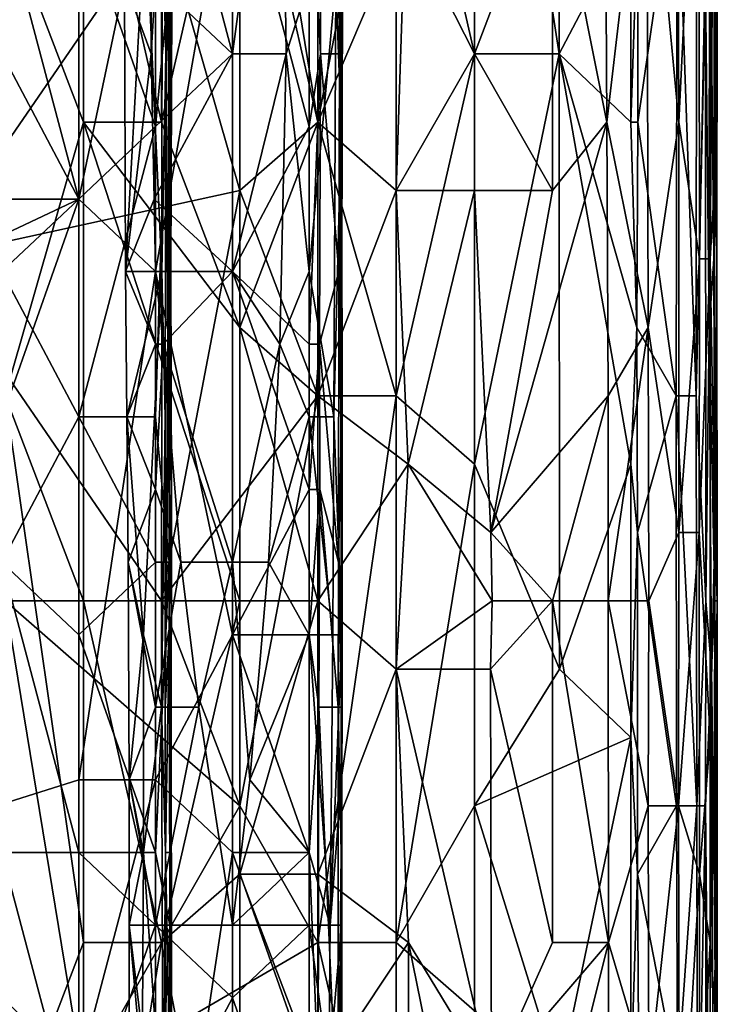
# Model space of a CAD drawing. Extents: x -1.1 to 1.1, y -0.36 to 0.36.
# Tile 387 of 482: x 0.9761 to 1.016, y -0.1826 to -0.1263. Entities that reach past the tile are written whole.
import ezdxf

# ---------------------------------------------------------------- set-up
doc = ezdxf.new("R2010")
doc.units = 0

msp = doc.modelspace()

# ---------------------------------------------------------------- linework, layer by layer
for points in [[(1.011929, -0.112682, 0.358206), (1.013767, -0.132213, 0.3543), (1.013604, -0.093151, 0.3543)], [(1.01491, -0.108776, 0.350394), (1.013604, -0.093151, 0.3543), (1.013767, -0.132213, 0.3543)], [(1.002078, -0.097057, 0.266148), (1.002078, -0.128307, 0.266204), (0.997607, -0.108776, 0.265253)], [(1.006925, -0.128307, 0.268362), (1.002078, -0.097057, 0.266148), (1.006972, -0.100963, 0.268362)], [(1.006925, -0.128307, 0.268362), (1.002078, -0.128307, 0.266204), (1.002078, -0.097057, 0.266148)], [(1.006972, -0.100963, 0.268362), (1.01102, -0.120495, 0.271816), (1.006925, -0.128307, 0.268362)], [(0.988665, -0.10487, 0.264845), (0.988665, -0.13612, 0.264873), (0.984194, -0.120495, 0.264814)], [(0.993136, -0.132213, 0.264956), (0.988665, -0.10487, 0.264845), (0.993136, -0.10487, 0.26491)], [(0.993136, -0.132213, 0.264956), (0.988665, -0.13612, 0.264873), (0.988665, -0.10487, 0.264845)], [(0.993136, -0.132213, 0.264956), (0.993136, -0.10487, 0.26491), (0.997607, -0.108776, 0.265253)], [(0.98824, -0.128297, 0.272173), (0.98824, -0.107547, 0.27205), (0.98385, -0.111697, 0.270867)], [(0.984431, -0.128297, 0.25562), (0.984227, -0.119997, 0.259377), (0.984446, -0.107547, 0.25562)], [(0.984628, -0.119997, 0.244349), (0.984431, -0.128297, 0.25562), (0.984446, -0.107547, 0.25562)], [(0.991028, -0.107547, 0.270649), (0.98824, -0.107547, 0.27205), (0.98824, -0.128297, 0.272173)], [(0.98824, -0.128297, 0.272173), (0.99132, -0.128297, 0.270649), (0.991028, -0.107547, 0.270649)], [(0.992629, -0.124147, 0.269403), (0.991028, -0.107547, 0.270649), (0.99132, -0.128297, 0.270649)], [(0.993286, -0.111697, 0.218049), (0.994394, -0.107547, 0.221806), (0.99437, -0.128297, 0.221806)], [(0.994394, -0.107547, 0.221806), (0.994529, -0.124147, 0.225563), (0.99437, -0.128297, 0.221806)], [(0.997607, -0.108776, 0.265253), (0.997607, -0.147838, 0.265325), (0.993136, -0.132213, 0.264956)], [(1.002078, -0.128307, 0.266204), (0.997607, -0.147838, 0.265325), (0.997607, -0.108776, 0.265253)], [(1.009507, -0.108776, 0.362112), (1.006549, -0.116588, 0.36603), (1.009645, -0.132213, 0.362112)], [(1.011929, -0.112682, 0.358206), (1.009507, -0.108776, 0.362112), (1.009645, -0.132213, 0.362112)], [(1.013767, -0.132213, 0.3543), (1.014951, -0.140026, 0.350394), (1.01491, -0.108776, 0.350394)], [(1.015551, -0.108776, 0.346487), (1.01491, -0.108776, 0.350394), (1.014951, -0.140026, 0.350394)], [(1.015551, -0.108776, 0.346487), (1.014951, -0.140026, 0.350394), (1.015557, -0.140026, 0.346487)], [(1.015804, -0.108776, 0.342581), (1.015551, -0.108776, 0.346487), (1.015557, -0.140026, 0.346487)], [(1.015804, -0.108776, 0.342581), (1.015557, -0.140026, 0.346487), (1.01578, -0.13612, 0.342581)], [(1.015949, -0.124401, 0.334769), (1.015804, -0.108776, 0.342581), (1.01578, -0.13612, 0.342581)], [(1.015934, -0.120495, 0.315237), (1.015949, -0.108776, 0.315237), (1.015936, -0.140026, 0.334769)], [(1.015949, -0.124401, 0.334769), (1.015936, -0.140026, 0.334769), (1.015949, -0.108776, 0.315237)], [(0.98385, -0.111697, 0.270867), (0.98385, -0.124147, 0.27093), (0.98824, -0.128297, 0.272173)], [(0.993286, -0.111697, 0.218049), (0.993277, -0.128297, 0.218049), (0.992629, -0.115847, 0.21743)], [(0.993286, -0.111697, 0.218049), (0.99437, -0.128297, 0.221806), (0.993277, -0.128297, 0.218049)], [(0.994495, -0.119997, 0.263134), (0.994409, -0.132448, 0.259377), (0.994464, -0.111697, 0.244349)], [(0.994464, -0.111697, 0.244349), (0.994409, -0.132448, 0.259377), (0.994506, -0.132448, 0.236834)], [(0.994572, -0.111697, 0.22932), (0.994464, -0.111697, 0.244349), (0.994506, -0.132448, 0.236834)], [(0.994529, -0.124147, 0.225563), (0.994572, -0.111697, 0.22932), (0.994506, -0.132448, 0.236834)], [(0.975252, -0.120495, 0.385295), (0.979723, -0.132213, 0.383716), (0.979723, -0.112682, 0.383602)], [(0.984194, -0.112682, 0.381682), (0.979723, -0.112682, 0.383602), (0.984194, -0.132213, 0.381866)], [(0.979723, -0.112682, 0.383602), (0.979723, -0.132213, 0.383716), (0.984194, -0.132213, 0.381866)], [(0.984194, -0.132213, 0.381866), (0.988665, -0.112682, 0.379585), (0.984194, -0.112682, 0.381682)], [(0.984194, -0.132213, 0.381866), (0.988665, -0.143932, 0.379714), (0.988665, -0.112682, 0.379585)], [(0.998117, -0.120495, 0.373831), (0.988665, -0.112682, 0.379585), (0.993136, -0.132213, 0.377238)], [(0.988665, -0.143932, 0.379714), (0.993136, -0.132213, 0.377238), (0.988665, -0.112682, 0.379585)], [(1.012017, -0.143932, 0.358206), (1.011929, -0.112682, 0.358206), (1.009645, -0.132213, 0.362112)], [(1.013767, -0.132213, 0.3543), (1.011929, -0.112682, 0.358206), (1.012017, -0.143932, 0.358206)], [(1.015507, -0.116588, 0.287894), (1.015808, -0.112682, 0.303519), (1.015762, -0.140026, 0.299612)], [(1.015808, -0.112682, 0.303519), (1.015894, -0.132213, 0.311331), (1.015762, -0.140026, 0.299612)], [(1.015894, -0.132213, 0.311331), (1.015808, -0.112682, 0.303519), (1.015934, -0.120495, 0.315237)], [(0.97946, -0.136598, 0.21574), (0.970681, -0.119997, 0.215764), (0.98385, -0.115847, 0.215791)], [(0.98385, -0.140748, 0.21583), (0.97946, -0.136598, 0.21574), (0.98385, -0.115847, 0.215791)], [(0.98385, -0.115847, 0.215791), (0.98824, -0.115847, 0.215979), (0.98385, -0.140748, 0.21583)], [(0.98824, -0.115847, 0.215979), (0.98824, -0.140748, 0.216012), (0.98385, -0.140748, 0.21583)], [(0.992629, -0.132448, 0.217478), (0.98824, -0.115847, 0.215979), (0.992629, -0.115847, 0.21743)], [(0.992629, -0.132448, 0.217478), (0.98824, -0.140748, 0.216012), (0.98824, -0.115847, 0.215979)], [(0.993277, -0.128297, 0.218049), (0.992629, -0.132448, 0.217478), (0.992629, -0.115847, 0.21743)], [(1.002078, -0.128307, 0.370672), (1.006549, -0.116588, 0.36603), (0.998117, -0.120495, 0.373831)], [(1.006549, -0.116588, 0.36603), (1.002078, -0.128307, 0.370672), (1.006549, -0.13612, 0.366258)], [(1.006549, -0.116588, 0.36603), (1.006549, -0.13612, 0.366258), (1.009645, -0.132213, 0.362112)], [(1.01142, -0.132213, 0.272269), (1.011413, -0.120495, 0.272269), (1.013674, -0.116588, 0.276175)], [(1.01142, -0.132213, 0.272269), (1.013674, -0.116588, 0.276175), (1.013613, -0.147838, 0.276175)], [(1.013674, -0.116588, 0.276175), (1.014751, -0.147838, 0.280081), (1.013613, -0.147838, 0.276175)], [(1.014751, -0.147838, 0.280081), (1.013674, -0.116588, 0.276175), (1.014775, -0.120495, 0.280081)], [(1.01529, -0.124401, 0.283987), (1.015507, -0.116588, 0.287894), (1.015491, -0.143932, 0.287696)], [(1.015507, -0.116588, 0.287894), (1.015762, -0.140026, 0.299612), (1.015491, -0.143932, 0.287696)], [(0.97946, -0.136598, 0.21574), (0.970681, -0.136598, 0.215789), (0.970681, -0.119997, 0.215764)], [(0.975071, -0.119997, 0.222997), (0.970681, -0.136598, 0.223034), (0.97946, -0.136598, 0.222816)], [(0.97946, -0.136598, 0.222816), (0.97946, -0.119997, 0.222824), (0.975071, -0.119997, 0.222997)], [(0.98385, -0.119997, 0.224237), (0.97946, -0.119997, 0.222824), (0.98385, -0.132448, 0.224317)], [(0.97946, -0.119997, 0.222824), (0.97946, -0.136598, 0.222816), (0.98385, -0.132448, 0.224317)], [(0.983627, -0.119997, 0.270649), (0.98207, -0.124147, 0.266891), (0.983608, -0.128297, 0.270649)], [(0.98207, -0.124147, 0.266891), (0.983275, -0.119997, 0.263134), (0.982128, -0.140748, 0.266891)], [(0.983275, -0.119997, 0.263134), (0.984219, -0.140748, 0.259377), (0.982128, -0.140748, 0.266891)], [(0.984219, -0.140748, 0.259377), (0.983275, -0.119997, 0.263134), (0.984227, -0.119997, 0.259377)], [(0.98385, -0.124147, 0.27093), (0.983627, -0.119997, 0.270649), (0.983608, -0.128297, 0.270649)], [(0.984623, -0.124147, 0.225563), (0.98385, -0.119997, 0.224237), (0.98385, -0.132448, 0.224317)], [(0.984227, -0.119997, 0.259377), (0.984431, -0.128297, 0.25562), (0.984219, -0.140748, 0.259377)], [(0.984431, -0.128297, 0.25562), (0.984628, -0.119997, 0.244349), (0.984544, -0.144898, 0.248106)], [(0.984628, -0.119997, 0.244349), (0.984605, -0.132448, 0.240592), (0.984544, -0.144898, 0.248106)], [(0.984628, -0.119997, 0.244349), (0.98468, -0.119997, 0.236834), (0.984605, -0.132448, 0.240592)], [(0.98468, -0.119997, 0.236834), (0.98481, -0.119997, 0.22932), (0.984605, -0.132448, 0.240592)], [(0.984723, -0.140748, 0.22932), (0.984605, -0.132448, 0.240592), (0.98481, -0.119997, 0.22932)], [(0.98481, -0.119997, 0.22932), (0.984623, -0.124147, 0.225563), (0.984723, -0.140748, 0.22932)], [(0.994495, -0.119997, 0.263134), (0.994149, -0.124147, 0.266891), (0.994457, -0.132448, 0.263134)], [(0.994495, -0.119997, 0.263134), (0.994457, -0.132448, 0.263134), (0.994409, -0.132448, 0.259377)], [(0.988665, -0.13612, 0.264873), (0.970781, -0.140026, 0.264847), (0.984194, -0.120495, 0.264814)], [(0.970781, -0.140026, 0.264847), (0.970781, -0.120495, 0.264864), (0.984194, -0.120495, 0.264814)], [(0.975252, -0.120495, 0.385295), (0.975252, -0.147838, 0.385346), (0.979723, -0.132213, 0.383716)], [(0.993136, -0.132213, 0.377238), (0.997607, -0.13612, 0.374296), (0.998117, -0.120495, 0.373831)], [(0.997607, -0.13612, 0.374296), (1.002078, -0.128307, 0.370672), (0.998117, -0.120495, 0.373831)], [(1.01102, -0.132213, 0.271806), (1.006925, -0.128307, 0.268362), (1.01102, -0.120495, 0.271816)], [(1.011413, -0.120495, 0.272269), (1.01142, -0.132213, 0.272269), (1.01102, -0.132213, 0.271806)], [(1.01102, -0.132213, 0.271806), (1.01102, -0.120495, 0.271816), (1.011413, -0.120495, 0.272269)], [(1.014775, -0.120495, 0.280081), (1.01529, -0.124401, 0.283987), (1.014751, -0.147838, 0.280081)], [(1.015934, -0.120495, 0.315237), (1.015936, -0.140026, 0.334769), (1.015894, -0.132213, 0.311331)], [(0.982128, -0.140748, 0.266891), (0.983608, -0.128297, 0.270649), (0.98207, -0.124147, 0.266891)], [(0.98385, -0.132448, 0.270815), (0.98385, -0.124147, 0.27093), (0.983608, -0.128297, 0.270649)], [(0.98385, -0.132448, 0.270815), (0.98824, -0.128297, 0.272173), (0.98385, -0.124147, 0.27093)], [(0.98385, -0.149048, 0.224369), (0.984624, -0.157348, 0.225563), (0.984623, -0.124147, 0.225563)], [(0.98385, -0.132448, 0.224317), (0.98385, -0.149048, 0.224369), (0.984623, -0.124147, 0.225563)], [(0.984623, -0.124147, 0.225563), (0.984624, -0.157348, 0.225563), (0.984723, -0.140748, 0.22932)], [(0.992629, -0.140748, 0.269321), (0.992629, -0.124147, 0.269403), (0.99132, -0.128297, 0.270649)], [(0.992629, -0.140748, 0.269321), (0.994149, -0.124147, 0.266891), (0.992629, -0.124147, 0.269403)], [(0.992629, -0.140748, 0.269321), (0.99405, -0.149048, 0.266891), (0.994149, -0.124147, 0.266891)], [(0.994457, -0.132448, 0.263134), (0.994149, -0.124147, 0.266891), (0.99405, -0.149048, 0.266891)], [(0.99437, -0.128297, 0.221806), (0.994529, -0.124147, 0.225563), (0.994329, -0.140748, 0.221806)], [(0.994329, -0.140748, 0.221806), (0.994529, -0.124147, 0.225563), (0.994476, -0.149048, 0.225563)], [(0.994506, -0.132448, 0.236834), (0.994476, -0.149048, 0.225563), (0.994529, -0.124147, 0.225563)], [(1.014751, -0.147838, 0.280081), (1.01529, -0.124401, 0.283987), (1.015306, -0.159557, 0.283987)], [(1.015491, -0.143932, 0.287696), (1.015306, -0.159557, 0.283987), (1.01529, -0.124401, 0.283987)], [(1.015949, -0.124401, 0.334769), (1.01578, -0.13612, 0.342581), (1.015936, -0.140026, 0.334769)], [(0.983765, -0.136598, 0.270649), (0.983608, -0.128297, 0.270649), (0.982128, -0.140748, 0.266891)], [(0.98385, -0.132448, 0.270815), (0.983608, -0.128297, 0.270649), (0.983765, -0.136598, 0.270649)], [(0.983765, -0.136598, 0.270649), (0.98824, -0.128297, 0.272173), (0.98385, -0.132448, 0.270815)], [(0.983765, -0.136598, 0.270649), (0.98824, -0.140748, 0.271999), (0.98824, -0.128297, 0.272173)], [(0.984404, -0.149048, 0.25562), (0.984219, -0.140748, 0.259377), (0.984431, -0.128297, 0.25562)], [(0.984431, -0.128297, 0.25562), (0.984544, -0.144898, 0.248106), (0.984404, -0.149048, 0.25562)], [(0.99132, -0.128297, 0.270649), (0.98824, -0.128297, 0.272173), (0.98824, -0.140748, 0.271999)], [(0.98824, -0.140748, 0.271999), (0.990962, -0.144898, 0.270649), (0.99132, -0.128297, 0.270649)], [(0.992629, -0.140748, 0.269321), (0.99132, -0.128297, 0.270649), (0.990962, -0.144898, 0.270649)], [(0.993215, -0.144898, 0.218049), (0.992629, -0.144898, 0.217508), (0.993277, -0.128297, 0.218049)], [(0.993277, -0.128297, 0.218049), (0.992629, -0.144898, 0.217508), (0.992629, -0.132448, 0.217478)], [(0.993277, -0.128297, 0.218049), (0.994329, -0.140748, 0.221806), (0.993215, -0.144898, 0.218049)], [(0.993277, -0.128297, 0.218049), (0.99437, -0.128297, 0.221806), (0.994329, -0.140748, 0.221806)], [(0.997607, -0.13612, 0.374296), (1.002078, -0.13612, 0.370742), (1.002078, -0.128307, 0.370672)], [(1.002078, -0.128307, 0.266204), (1.002078, -0.151745, 0.26624), (0.997607, -0.147838, 0.265325)], [(1.002078, -0.128307, 0.370672), (1.002078, -0.13612, 0.370742), (1.006549, -0.13612, 0.366258)], [(1.002078, -0.128307, 0.266204), (1.006925, -0.128307, 0.268362), (1.002078, -0.151745, 0.26624)], [(1.006925, -0.128307, 0.268362), (1.006933, -0.163463, 0.268362), (1.002078, -0.151745, 0.26624)], [(1.01137, -0.143932, 0.272269), (1.006925, -0.128307, 0.268362), (1.01102, -0.132213, 0.271806)], [(1.01137, -0.143932, 0.272269), (1.01102, -0.151745, 0.271867), (1.006925, -0.128307, 0.268362)], [(1.006925, -0.128307, 0.268362), (1.01102, -0.151745, 0.271867), (1.006933, -0.163463, 0.268362)], [(0.975252, -0.147838, 0.385346), (0.979723, -0.159557, 0.383742), (0.979723, -0.132213, 0.383716)], [(0.988665, -0.143932, 0.379714), (0.984194, -0.132213, 0.381866), (0.979723, -0.132213, 0.383716)], [(0.979723, -0.159557, 0.383742), (0.988665, -0.159557, 0.379732), (0.979723, -0.132213, 0.383716)], [(0.979723, -0.132213, 0.383716), (0.988665, -0.159557, 0.379732), (0.988665, -0.143932, 0.379714)], [(0.988665, -0.13612, 0.264873), (0.993136, -0.132213, 0.264956), (0.993136, -0.147838, 0.264965)], [(0.988665, -0.143932, 0.379714), (0.993136, -0.147838, 0.377213), (0.993136, -0.132213, 0.377238)], [(0.997607, -0.147838, 0.265325), (0.993136, -0.147838, 0.264965), (0.993136, -0.132213, 0.264956)], [(0.993136, -0.147838, 0.377213), (0.997607, -0.13612, 0.374296), (0.993136, -0.132213, 0.377238)], [(1.009645, -0.132213, 0.362112), (1.006549, -0.13612, 0.366258), (1.003009, -0.155651, 0.369925)], [(1.009645, -0.132213, 0.362112), (1.003009, -0.155651, 0.369925), (1.009725, -0.147838, 0.362112)], [(1.009645, -0.132213, 0.362112), (1.009725, -0.147838, 0.362112), (1.012017, -0.143932, 0.358206)], [(1.01137, -0.143932, 0.272269), (1.01102, -0.132213, 0.271806), (1.01142, -0.132213, 0.272269)], [(1.01142, -0.132213, 0.272269), (1.013613, -0.147838, 0.276175), (1.01137, -0.143932, 0.272269)], [(1.013767, -0.132213, 0.3543), (1.012017, -0.143932, 0.358206), (1.013764, -0.155651, 0.3543)], [(1.014951, -0.140026, 0.350394), (1.013767, -0.132213, 0.3543), (1.013764, -0.155651, 0.3543)], [(1.015951, -0.159557, 0.319144), (1.015762, -0.140026, 0.299612), (1.015894, -0.132213, 0.311331)], [(1.015946, -0.159557, 0.334769), (1.015894, -0.132213, 0.311331), (1.015936, -0.140026, 0.334769)], [(1.015951, -0.159557, 0.319144), (1.015894, -0.132213, 0.311331), (1.015946, -0.159557, 0.334769)], [(0.97946, -0.149048, 0.222808), (0.98385, -0.132448, 0.224317), (0.97946, -0.136598, 0.222816)], [(0.97946, -0.149048, 0.222808), (0.98385, -0.149048, 0.224369), (0.98385, -0.132448, 0.224317)], [(0.984605, -0.132448, 0.240592), (0.984614, -0.144898, 0.236834), (0.984544, -0.144898, 0.248106)], [(0.984605, -0.132448, 0.240592), (0.984723, -0.140748, 0.22932), (0.984614, -0.144898, 0.236834)], [(0.992629, -0.132448, 0.217478), (0.992629, -0.144898, 0.217508), (0.98824, -0.140748, 0.216012)], [(0.99405, -0.149048, 0.266891), (0.994498, -0.161498, 0.263134), (0.994457, -0.132448, 0.263134)], [(0.994498, -0.161498, 0.263134), (0.994409, -0.132448, 0.259377), (0.994457, -0.132448, 0.263134)], [(0.994449, -0.153198, 0.259377), (0.994409, -0.132448, 0.259377), (0.994498, -0.161498, 0.263134)], [(0.994449, -0.153198, 0.259377), (0.994506, -0.132448, 0.236834), (0.994409, -0.132448, 0.259377)], [(0.994506, -0.132448, 0.236834), (0.994449, -0.153198, 0.259377), (0.994523, -0.153198, 0.236834)], [(0.994506, -0.132448, 0.236834), (0.994523, -0.153198, 0.236834), (0.994476, -0.149048, 0.225563)], [(0.988665, -0.13612, 0.264873), (0.984194, -0.159557, 0.264785), (0.970781, -0.140026, 0.264847)], [(0.993136, -0.147838, 0.264965), (0.984194, -0.159557, 0.264785), (0.988665, -0.13612, 0.264873)], [(0.993136, -0.147838, 0.377213), (0.998298, -0.151745, 0.373831), (0.997607, -0.13612, 0.374296)], [(0.998298, -0.151745, 0.373831), (1.002078, -0.13612, 0.370742), (0.997607, -0.13612, 0.374296)], [(0.998298, -0.151745, 0.373831), (1.003009, -0.155651, 0.369925), (1.002078, -0.13612, 0.370742)], [(1.006549, -0.13612, 0.366258), (1.002078, -0.13612, 0.370742), (1.003009, -0.155651, 0.369925)], [(1.015827, -0.155651, 0.342581), (1.01578, -0.13612, 0.342581), (1.015557, -0.140026, 0.346487)], [(1.015936, -0.140026, 0.334769), (1.01578, -0.13612, 0.342581), (1.015827, -0.155651, 0.342581)], [(0.961902, -0.144898, 0.2158), (0.970681, -0.136598, 0.215789), (0.97946, -0.136598, 0.21574)], [(0.961902, -0.144898, 0.2158), (0.97946, -0.136598, 0.21574), (0.966291, -0.173948, 0.215838)], [(0.97946, -0.169798, 0.215774), (0.966291, -0.173948, 0.215838), (0.97946, -0.136598, 0.21574)], [(0.975071, -0.140748, 0.22296), (0.97946, -0.136598, 0.222816), (0.970681, -0.136598, 0.223034)], [(0.97946, -0.149048, 0.222808), (0.97946, -0.136598, 0.222816), (0.975071, -0.140748, 0.22296)], [(0.97946, -0.136598, 0.21574), (0.98385, -0.140748, 0.21583), (0.97946, -0.169798, 0.215774)], [(0.982128, -0.140748, 0.266891), (0.98385, -0.140748, 0.270537), (0.983765, -0.136598, 0.270649)], [(0.98824, -0.140748, 0.271999), (0.983765, -0.136598, 0.270649), (0.98385, -0.140748, 0.270537)], [(0.984194, -0.159557, 0.264785), (0.975252, -0.159557, 0.264781), (0.970781, -0.140026, 0.264847)], [(1.014951, -0.140026, 0.350394), (1.013764, -0.155651, 0.3543), (1.014915, -0.155651, 0.350394)], [(1.015557, -0.140026, 0.346487), (1.014951, -0.140026, 0.350394), (1.014915, -0.155651, 0.350394)], [(1.015546, -0.16737, 0.346487), (1.015557, -0.140026, 0.346487), (1.014915, -0.155651, 0.350394)], [(1.015762, -0.140026, 0.299612), (1.015816, -0.159557, 0.303519), (1.015491, -0.143932, 0.287696)], [(1.015557, -0.140026, 0.346487), (1.015546, -0.16737, 0.346487), (1.015827, -0.155651, 0.342581)], [(1.015762, -0.140026, 0.299612), (1.015951, -0.159557, 0.319144), (1.015816, -0.159557, 0.303519)], [(1.015936, -0.140026, 0.334769), (1.015827, -0.155651, 0.342581), (1.015946, -0.159557, 0.334769)], [(0.975071, -0.140748, 0.22296), (0.975071, -0.157348, 0.222965), (0.97946, -0.149048, 0.222808)], [(0.98385, -0.140748, 0.21583), (0.98385, -0.169798, 0.215846), (0.97946, -0.169798, 0.215774)], [(0.982128, -0.140748, 0.266891), (0.984219, -0.140748, 0.259377), (0.982202, -0.149048, 0.266891)], [(0.98385, -0.140748, 0.270537), (0.982128, -0.140748, 0.266891), (0.98385, -0.144898, 0.270307)], [(0.982202, -0.149048, 0.266891), (0.98385, -0.144898, 0.270307), (0.982128, -0.140748, 0.266891)], [(0.982202, -0.149048, 0.266891), (0.984219, -0.140748, 0.259377), (0.983168, -0.161498, 0.263134)], [(0.984193, -0.165648, 0.259377), (0.983168, -0.161498, 0.263134), (0.984219, -0.140748, 0.259377)], [(0.984291, -0.144898, 0.270649), (0.98824, -0.140748, 0.271999), (0.98385, -0.140748, 0.270537)], [(0.98385, -0.144898, 0.270307), (0.984291, -0.144898, 0.270649), (0.98385, -0.140748, 0.270537)], [(0.98824, -0.161498, 0.216022), (0.98385, -0.140748, 0.21583), (0.98824, -0.140748, 0.216012)], [(0.98824, -0.161498, 0.216022), (0.98385, -0.169798, 0.215846), (0.98385, -0.140748, 0.21583)], [(0.984404, -0.149048, 0.25562), (0.984193, -0.165648, 0.259377), (0.984219, -0.140748, 0.259377)], [(0.98824, -0.140748, 0.271999), (0.984291, -0.144898, 0.270649), (0.98824, -0.157348, 0.27153)], [(0.984766, -0.153198, 0.22932), (0.984614, -0.144898, 0.236834), (0.984723, -0.140748, 0.22932)], [(0.984624, -0.157348, 0.225563), (0.984766, -0.153198, 0.22932), (0.984723, -0.140748, 0.22932)], [(0.98824, -0.140748, 0.271999), (0.98824, -0.157348, 0.27153), (0.990962, -0.144898, 0.270649)], [(0.992629, -0.153198, 0.217477), (0.98824, -0.140748, 0.216012), (0.992629, -0.144898, 0.217508)], [(0.992629, -0.153198, 0.217477), (0.98824, -0.161498, 0.216022), (0.98824, -0.140748, 0.216012)], [(0.992629, -0.140748, 0.269321), (0.990962, -0.144898, 0.270649), (0.992629, -0.149048, 0.26916)], [(0.992629, -0.140748, 0.269321), (0.992629, -0.149048, 0.26916), (0.99405, -0.149048, 0.266891)], [(0.99431, -0.157348, 0.221806), (0.993215, -0.144898, 0.218049), (0.994329, -0.140748, 0.221806)], [(0.994329, -0.140748, 0.221806), (0.994476, -0.149048, 0.225563), (0.99431, -0.157348, 0.221806)], [(0.988665, -0.143932, 0.379714), (0.988665, -0.159557, 0.379732), (0.993136, -0.159557, 0.377287)], [(0.993136, -0.147838, 0.377213), (0.988665, -0.143932, 0.379714), (0.993136, -0.159557, 0.377287)], [(1.012017, -0.143932, 0.358206), (1.00972, -0.159557, 0.362112), (1.012056, -0.159557, 0.358206)], [(1.00972, -0.159557, 0.362112), (1.012017, -0.143932, 0.358206), (1.009725, -0.147838, 0.362112)], [(1.01137, -0.143932, 0.272269), (1.011408, -0.155651, 0.272269), (1.01102, -0.151745, 0.271867)], [(1.011408, -0.155651, 0.272269), (1.01137, -0.143932, 0.272269), (1.013613, -0.147838, 0.276175)], [(1.012017, -0.143932, 0.358206), (1.012056, -0.159557, 0.358206), (1.013764, -0.155651, 0.3543)], [(1.015637, -0.163463, 0.2918), (1.015306, -0.159557, 0.283987), (1.015491, -0.143932, 0.287696)], [(1.015816, -0.159557, 0.303519), (1.015637, -0.163463, 0.2918), (1.015491, -0.143932, 0.287696)], [(0.98385, -0.144898, 0.270307), (0.982202, -0.149048, 0.266891), (0.98385, -0.153198, 0.269844)], [(0.98385, -0.153198, 0.269844), (0.984291, -0.144898, 0.270649), (0.98385, -0.144898, 0.270307)], [(0.98385, -0.153198, 0.269844), (0.985296, -0.157348, 0.270649), (0.984291, -0.144898, 0.270649)], [(0.985296, -0.157348, 0.270649), (0.98824, -0.157348, 0.27153), (0.984291, -0.144898, 0.270649)], [(0.984544, -0.144898, 0.248106), (0.984614, -0.144898, 0.236834), (0.984394, -0.165648, 0.25562)], [(0.984394, -0.165648, 0.25562), (0.984404, -0.149048, 0.25562), (0.984544, -0.144898, 0.248106)], [(0.984637, -0.161498, 0.236834), (0.984394, -0.165648, 0.25562), (0.984614, -0.144898, 0.236834)], [(0.984614, -0.144898, 0.236834), (0.984766, -0.153198, 0.22932), (0.984637, -0.161498, 0.236834)], [(0.98824, -0.157348, 0.27153), (0.990304, -0.157348, 0.270649), (0.990962, -0.144898, 0.270649)], [(0.990304, -0.157348, 0.270649), (0.992629, -0.149048, 0.26916), (0.990962, -0.144898, 0.270649)], [(0.993249, -0.153198, 0.218049), (0.992629, -0.153198, 0.217477), (0.993215, -0.144898, 0.218049)], [(0.992629, -0.144898, 0.217508), (0.993215, -0.144898, 0.218049), (0.992629, -0.153198, 0.217477)], [(0.993249, -0.153198, 0.218049), (0.993215, -0.144898, 0.218049), (0.99431, -0.157348, 0.221806)], [(0.975252, -0.147838, 0.385346), (0.979723, -0.179088, 0.383766), (0.979723, -0.159557, 0.383742)], [(0.975252, -0.147838, 0.385346), (0.975252, -0.190807, 0.385365), (0.979723, -0.179088, 0.383766)], [(0.993136, -0.147838, 0.264965), (0.988665, -0.171276, 0.264822), (0.984194, -0.159557, 0.264785)], [(0.993136, -0.147838, 0.264965), (0.993136, -0.179088, 0.264895), (0.988665, -0.171276, 0.264822)], [(0.993136, -0.159557, 0.377287), (0.998298, -0.151745, 0.373831), (0.993136, -0.147838, 0.377213)], [(0.993136, -0.147838, 0.264965), (0.997607, -0.147838, 0.265325), (0.993136, -0.179088, 0.264895)], [(0.997607, -0.147838, 0.265325), (0.997607, -0.179088, 0.265274), (0.993136, -0.179088, 0.264895)], [(0.997607, -0.179088, 0.265274), (0.997607, -0.147838, 0.265325), (1.002078, -0.151745, 0.26624)], [(1.003009, -0.155651, 0.369925), (1.006549, -0.159557, 0.366337), (1.009725, -0.147838, 0.362112)], [(1.009725, -0.147838, 0.362112), (1.006549, -0.159557, 0.366337), (1.00972, -0.159557, 0.362112)], [(1.011408, -0.155651, 0.272269), (1.013613, -0.147838, 0.276175), (1.013631, -0.171276, 0.276175)], [(1.013613, -0.147838, 0.276175), (1.014751, -0.147838, 0.280081), (1.014795, -0.171276, 0.280081)], [(1.013613, -0.147838, 0.276175), (1.014795, -0.171276, 0.280081), (1.013631, -0.171276, 0.276175)], [(1.014751, -0.147838, 0.280081), (1.015306, -0.159557, 0.283987), (1.014795, -0.171276, 0.280081)], [(0.975071, -0.157348, 0.222965), (0.97946, -0.161498, 0.222823), (0.97946, -0.149048, 0.222808)], [(0.98385, -0.149048, 0.224369), (0.97946, -0.149048, 0.222808), (0.98385, -0.157348, 0.224299)], [(0.97946, -0.149048, 0.222808), (0.97946, -0.161498, 0.222823), (0.98385, -0.157348, 0.224299)], [(0.98385, -0.153198, 0.269844), (0.982202, -0.149048, 0.266891), (0.982288, -0.157348, 0.266891)], [(0.983168, -0.161498, 0.263134), (0.982288, -0.157348, 0.266891), (0.982202, -0.149048, 0.266891)], [(0.98385, -0.157348, 0.224299), (0.984624, -0.157348, 0.225563), (0.98385, -0.149048, 0.224369)], [(0.984404, -0.149048, 0.25562), (0.984394, -0.165648, 0.25562), (0.984193, -0.165648, 0.259377)], [(0.992629, -0.149048, 0.26916), (0.990304, -0.157348, 0.270649), (0.992629, -0.161498, 0.268833)], [(0.992629, -0.149048, 0.26916), (0.992629, -0.161498, 0.268833), (0.993984, -0.161498, 0.266891)], [(0.993984, -0.161498, 0.266891), (0.99405, -0.149048, 0.266891), (0.992629, -0.149048, 0.26916)], [(0.99405, -0.149048, 0.266891), (0.993984, -0.161498, 0.266891), (0.994498, -0.161498, 0.263134)], [(0.99431, -0.157348, 0.221806), (0.994476, -0.149048, 0.225563), (0.994469, -0.165648, 0.225563)], [(0.994469, -0.165648, 0.225563), (0.994476, -0.149048, 0.225563), (0.994491, -0.182249, 0.240592)], [(0.994491, -0.182249, 0.240592), (0.994476, -0.149048, 0.225563), (0.994523, -0.153198, 0.236834)], [(0.993136, -0.159557, 0.377287), (0.997607, -0.163463, 0.374365), (0.998298, -0.151745, 0.373831)], [(0.997607, -0.163463, 0.374365), (1.003098, -0.159557, 0.369925), (0.998298, -0.151745, 0.373831)], [(1.002078, -0.171276, 0.266235), (0.997607, -0.179088, 0.265274), (1.002078, -0.151745, 0.26624)], [(1.003009, -0.155651, 0.369925), (0.998298, -0.151745, 0.373831), (1.003098, -0.159557, 0.369925)], [(1.006933, -0.163463, 0.268362), (1.002078, -0.171276, 0.266235), (1.002078, -0.151745, 0.26624)], [(1.01102, -0.16737, 0.271808), (1.006933, -0.163463, 0.268362), (1.01102, -0.151745, 0.271867)], [(1.011408, -0.155651, 0.272269), (1.01102, -0.16737, 0.271808), (1.01102, -0.151745, 0.271867)], [(0.98385, -0.165648, 0.269328), (0.98385, -0.153198, 0.269844), (0.982288, -0.157348, 0.266891)], [(0.98385, -0.153198, 0.269844), (0.98385, -0.165648, 0.269328), (0.985296, -0.157348, 0.270649)], [(0.984766, -0.153198, 0.22932), (0.984624, -0.157348, 0.225563), (0.98475, -0.169798, 0.22932)], [(0.98475, -0.169798, 0.22932), (0.984637, -0.161498, 0.236834), (0.984766, -0.153198, 0.22932)], [(0.992629, -0.153198, 0.217477), (0.992629, -0.161498, 0.217508), (0.98824, -0.161498, 0.216022)], [(0.992629, -0.161498, 0.217508), (0.993249, -0.153198, 0.218049), (0.993186, -0.165648, 0.218049)], [(0.992629, -0.153198, 0.217477), (0.993249, -0.153198, 0.218049), (0.992629, -0.161498, 0.217508)], [(0.993249, -0.153198, 0.218049), (0.994281, -0.165648, 0.221806), (0.993186, -0.165648, 0.218049)], [(0.993249, -0.153198, 0.218049), (0.99431, -0.157348, 0.221806), (0.994281, -0.165648, 0.221806)], [(0.994493, -0.161498, 0.251863), (0.994523, -0.153198, 0.236834), (0.994449, -0.153198, 0.259377)], [(0.994449, -0.153198, 0.259377), (0.994498, -0.161498, 0.263134), (0.994493, -0.161498, 0.251863)], [(0.994482, -0.173948, 0.248106), (0.994523, -0.153198, 0.236834), (0.994493, -0.161498, 0.251863)], [(0.994523, -0.153198, 0.236834), (0.994482, -0.173948, 0.248106), (0.994491, -0.182249, 0.240592)], [(1.003009, -0.155651, 0.369925), (1.003098, -0.159557, 0.369925), (1.006549, -0.159557, 0.366337)], [(1.011408, -0.155651, 0.272269), (1.011406, -0.175182, 0.272269), (1.01102, -0.16737, 0.271808)], [(1.011408, -0.155651, 0.272269), (1.013631, -0.171276, 0.276175), (1.011406, -0.175182, 0.272269)], [(1.013764, -0.155651, 0.3543), (1.012056, -0.159557, 0.358206), (1.013751, -0.171276, 0.3543)], [(1.014915, -0.155651, 0.350394), (1.013764, -0.155651, 0.3543), (1.013751, -0.171276, 0.3543)], [(1.014915, -0.155651, 0.350394), (1.013751, -0.171276, 0.3543), (1.014943, -0.175182, 0.350394)], [(1.015546, -0.16737, 0.346487), (1.014915, -0.155651, 0.350394), (1.014943, -0.175182, 0.350394)], [(1.015546, -0.16737, 0.346487), (1.015801, -0.171276, 0.342581), (1.015827, -0.155651, 0.342581)], [(1.015801, -0.171276, 0.342581), (1.015946, -0.159557, 0.334769), (1.015827, -0.155651, 0.342581)], [(0.97946, -0.161498, 0.222823), (0.975071, -0.157348, 0.222965), (0.97946, -0.173948, 0.222837)], [(0.975071, -0.173948, 0.223009), (0.97946, -0.173948, 0.222837), (0.975071, -0.157348, 0.222965)], [(0.98385, -0.173948, 0.224316), (0.98385, -0.157348, 0.224299), (0.97946, -0.161498, 0.222823)], [(0.98385, -0.165648, 0.269328), (0.982288, -0.157348, 0.266891), (0.982334, -0.169798, 0.266891)], [(0.982288, -0.157348, 0.266891), (0.983168, -0.161498, 0.263134), (0.982334, -0.169798, 0.266891)], [(0.98385, -0.165648, 0.269328), (0.986332, -0.165648, 0.270649), (0.985296, -0.157348, 0.270649)], [(0.98385, -0.173948, 0.224316), (0.984673, -0.178098, 0.225563), (0.984624, -0.157348, 0.225563)], [(0.984624, -0.157348, 0.225563), (0.98385, -0.157348, 0.224299), (0.98385, -0.173948, 0.224316)], [(0.984673, -0.178098, 0.225563), (0.98475, -0.169798, 0.22932), (0.984624, -0.157348, 0.225563)], [(0.986332, -0.165648, 0.270649), (0.98824, -0.157348, 0.27153), (0.985296, -0.157348, 0.270649)], [(0.98824, -0.178098, 0.270704), (0.98824, -0.157348, 0.27153), (0.986332, -0.165648, 0.270649)], [(0.990304, -0.157348, 0.270649), (0.98824, -0.157348, 0.27153), (0.989237, -0.169798, 0.270649)], [(0.98824, -0.157348, 0.27153), (0.98824, -0.178098, 0.270704), (0.989237, -0.169798, 0.270649)], [(0.989237, -0.169798, 0.270649), (0.992629, -0.161498, 0.268833), (0.990304, -0.157348, 0.270649)], [(0.99431, -0.157348, 0.221806), (0.994469, -0.165648, 0.225563), (0.994281, -0.165648, 0.221806)], [(0.975252, -0.159557, 0.264781), (0.979723, -0.186901, 0.26474), (0.970781, -0.182995, 0.264797)], [(0.975252, -0.159557, 0.264781), (0.984194, -0.159557, 0.264785), (0.988665, -0.171276, 0.264822)], [(0.979723, -0.186901, 0.26474), (0.975252, -0.159557, 0.264781), (0.988665, -0.171276, 0.264822)], [(0.979723, -0.159557, 0.383742), (0.979723, -0.179088, 0.383766), (0.984194, -0.179088, 0.381906)], [(0.988665, -0.159557, 0.379732), (0.979723, -0.159557, 0.383742), (0.984194, -0.179088, 0.381906)], [(0.984194, -0.179088, 0.381906), (0.988665, -0.175182, 0.379779), (0.988665, -0.159557, 0.379732)], [(0.988665, -0.175182, 0.379779), (0.993136, -0.159557, 0.377287), (0.988665, -0.159557, 0.379732)], [(0.988665, -0.175182, 0.379779), (0.993136, -0.175182, 0.377274), (0.993136, -0.159557, 0.377287)], [(0.997607, -0.163463, 0.374365), (0.993136, -0.159557, 0.377287), (0.993136, -0.175182, 0.377274)], [(1.003098, -0.159557, 0.369925), (0.997607, -0.163463, 0.374365), (1.002988, -0.163463, 0.369925)], [(1.003098, -0.159557, 0.369925), (1.002988, -0.163463, 0.369925), (1.006549, -0.159557, 0.366337)], [(1.006549, -0.159557, 0.366337), (1.002988, -0.163463, 0.369925), (1.006549, -0.179088, 0.366257)], [(1.00972, -0.159557, 0.362112), (1.006549, -0.159557, 0.366337), (1.009748, -0.179088, 0.362112)], [(1.006549, -0.159557, 0.366337), (1.006549, -0.179088, 0.366257), (1.009748, -0.179088, 0.362112)], [(1.012008, -0.171276, 0.358206), (1.00972, -0.159557, 0.362112), (1.009748, -0.179088, 0.362112)], [(1.012008, -0.171276, 0.358206), (1.012056, -0.159557, 0.358206), (1.00972, -0.159557, 0.362112)], [(1.012056, -0.159557, 0.358206), (1.012008, -0.171276, 0.358206), (1.013751, -0.171276, 0.3543)], [(1.015306, -0.159557, 0.283987), (1.015286, -0.171276, 0.283987), (1.014795, -0.171276, 0.280081)], [(1.015637, -0.163463, 0.2918), (1.015286, -0.171276, 0.283987), (1.015306, -0.159557, 0.283987)], [(1.015637, -0.163463, 0.2918), (1.015816, -0.159557, 0.303519), (1.01583, -0.179088, 0.303519)], [(1.015833, -0.182995, 0.342581), (1.015946, -0.159557, 0.334769), (1.015801, -0.171276, 0.342581)], [(1.015951, -0.159557, 0.319144), (1.015961, -0.175182, 0.32305), (1.015816, -0.159557, 0.303519)], [(1.015816, -0.159557, 0.303519), (1.015961, -0.175182, 0.32305), (1.01583, -0.179088, 0.303519)], [(1.015946, -0.159557, 0.334769), (1.015833, -0.182995, 0.342581), (1.015911, -0.186901, 0.338675)], [(1.015946, -0.159557, 0.334769), (1.015911, -0.186901, 0.338675), (1.015961, -0.175182, 0.32305)], [(1.015946, -0.159557, 0.334769), (1.015961, -0.175182, 0.32305), (1.015951, -0.159557, 0.319144)], [(0.97946, -0.161498, 0.222823), (0.97946, -0.173948, 0.222837), (0.98385, -0.173948, 0.224316)], [(0.982334, -0.169798, 0.266891), (0.983168, -0.161498, 0.263134), (0.983159, -0.173948, 0.263134)], [(0.983168, -0.161498, 0.263134), (0.984193, -0.165648, 0.259377), (0.983159, -0.173948, 0.263134)], [(0.98824, -0.161498, 0.216022), (0.98824, -0.173948, 0.216053), (0.98385, -0.169798, 0.215846)], [(0.984394, -0.165648, 0.25562), (0.984637, -0.161498, 0.236834), (0.984417, -0.173948, 0.25562)], [(0.984637, -0.161498, 0.236834), (0.984732, -0.173948, 0.233077), (0.984417, -0.173948, 0.25562)], [(0.984637, -0.161498, 0.236834), (0.98475, -0.169798, 0.22932), (0.984732, -0.173948, 0.233077)], [(0.992629, -0.173948, 0.217548), (0.98824, -0.161498, 0.216022), (0.992629, -0.161498, 0.217508)], [(0.992629, -0.173948, 0.217548), (0.98824, -0.173948, 0.216053), (0.98824, -0.161498, 0.216022)], [(0.992629, -0.161498, 0.268833), (0.989237, -0.169798, 0.270649), (0.992629, -0.173948, 0.268484)], [(0.993824, -0.178098, 0.266891), (0.993984, -0.161498, 0.266891), (0.992629, -0.161498, 0.268833)], [(0.992629, -0.173948, 0.217548), (0.992629, -0.161498, 0.217508), (0.993186, -0.165648, 0.218049)], [(0.993824, -0.178098, 0.266891), (0.992629, -0.161498, 0.268833), (0.992629, -0.173948, 0.268484)], [(0.993824, -0.178098, 0.266891), (0.994498, -0.161498, 0.263134), (0.993984, -0.161498, 0.266891)], [(0.994479, -0.169798, 0.263134), (0.994498, -0.161498, 0.263134), (0.993824, -0.178098, 0.266891)], [(0.994493, -0.161498, 0.251863), (0.994498, -0.161498, 0.263134), (0.994479, -0.169798, 0.263134)], [(0.994482, -0.173948, 0.248106), (0.994493, -0.161498, 0.251863), (0.994479, -0.169798, 0.263134)], [(0.993136, -0.175182, 0.377274), (0.998309, -0.179088, 0.373831), (0.997607, -0.163463, 0.374365)], [(1.003061, -0.186901, 0.369925), (1.002988, -0.163463, 0.369925), (0.997607, -0.163463, 0.374365)], [(0.998309, -0.179088, 0.373831), (1.003061, -0.186901, 0.369925), (0.997607, -0.163463, 0.374365)], [(1.002078, -0.171276, 0.266235), (1.006933, -0.163463, 0.268362), (1.01102, -0.16737, 0.271808)], [(1.006549, -0.179088, 0.366257), (1.002988, -0.163463, 0.369925), (1.003061, -0.186901, 0.369925)], [(1.015286, -0.171276, 0.283987), (1.015637, -0.163463, 0.2918), (1.015516, -0.194713, 0.287894)], [(1.015637, -0.163463, 0.2918), (1.01574, -0.194713, 0.295706), (1.015516, -0.194713, 0.287894)], [(1.01574, -0.194713, 0.295706), (1.015637, -0.163463, 0.2918), (1.01583, -0.179088, 0.303519)], [(0.98385, -0.178098, 0.268915), (0.98385, -0.165648, 0.269328), (0.982334, -0.169798, 0.266891)], [(0.983159, -0.173948, 0.263134), (0.984193, -0.165648, 0.259377), (0.984277, -0.190549, 0.259377)], [(0.98385, -0.178098, 0.268915), (0.986332, -0.165648, 0.270649), (0.98385, -0.165648, 0.269328)], [(0.986332, -0.165648, 0.270649), (0.98385, -0.178098, 0.268915), (0.98824, -0.178098, 0.270704)], [(0.984417, -0.173948, 0.25562), (0.984193, -0.165648, 0.259377), (0.984394, -0.165648, 0.25562)], [(0.984417, -0.173948, 0.25562), (0.984277, -0.190549, 0.259377), (0.984193, -0.165648, 0.259377)], [(0.993186, -0.165648, 0.218049), (0.993153, -0.186399, 0.218049), (0.992629, -0.173948, 0.217548)], [(0.993153, -0.186399, 0.218049), (0.993186, -0.165648, 0.218049), (0.994293, -0.190549, 0.221806)], [(0.993186, -0.165648, 0.218049), (0.994281, -0.165648, 0.221806), (0.994293, -0.190549, 0.221806)], [(0.994281, -0.165648, 0.221806), (0.994469, -0.165648, 0.225563), (0.99446, -0.173948, 0.225563)], [(0.99446, -0.173948, 0.225563), (0.994293, -0.190549, 0.221806), (0.994281, -0.165648, 0.221806)], [(0.994469, -0.165648, 0.225563), (0.994491, -0.182249, 0.240592), (0.99446, -0.173948, 0.225563)], [(1.002078, -0.171276, 0.266235), (1.01102, -0.16737, 0.271808), (1.006924, -0.186901, 0.268362)], [(1.01102, -0.186901, 0.27175), (1.006924, -0.186901, 0.268362), (1.01102, -0.16737, 0.271808)], [(1.011406, -0.175182, 0.272269), (1.01102, -0.186901, 0.27175), (1.01102, -0.16737, 0.271808)], [(1.014943, -0.175182, 0.350394), (1.01556, -0.179088, 0.346487), (1.015546, -0.16737, 0.346487)], [(1.015801, -0.171276, 0.342581), (1.015546, -0.16737, 0.346487), (1.01556, -0.179088, 0.346487)], [(0.966291, -0.173948, 0.215838), (0.97946, -0.169798, 0.215774), (0.97946, -0.186399, 0.21576)], [(0.97946, -0.186399, 0.21576), (0.97946, -0.169798, 0.215774), (0.98385, -0.169798, 0.215846)], [(0.98385, -0.169798, 0.215846), (0.98385, -0.202999, 0.215838), (0.97946, -0.186399, 0.21576)], [(0.982334, -0.169798, 0.266891), (0.982346, -0.178098, 0.266891), (0.98385, -0.178098, 0.268915)], [(0.982334, -0.169798, 0.266891), (0.983159, -0.173948, 0.263134), (0.982346, -0.178098, 0.266891)], [(0.98385, -0.202999, 0.215838), (0.98385, -0.169798, 0.215846), (0.98824, -0.173948, 0.216053)], [(0.98475, -0.169798, 0.22932), (0.984673, -0.178098, 0.225563), (0.984771, -0.178098, 0.22932)], [(0.984732, -0.173948, 0.233077), (0.98475, -0.169798, 0.22932), (0.984771, -0.178098, 0.22932)], [(0.98824, -0.178098, 0.270704), (0.992629, -0.173948, 0.268484), (0.989237, -0.169798, 0.270649)], [(0.993824, -0.178098, 0.266891), (0.994487, -0.178098, 0.263134), (0.994479, -0.169798, 0.263134)], [(0.994482, -0.173948, 0.248106), (0.994479, -0.169798, 0.263134), (0.994487, -0.178098, 0.263134)], [(0.993136, -0.179088, 0.264895), (0.979723, -0.186901, 0.26474), (0.988665, -0.171276, 0.264822)], [(1.002078, -0.171276, 0.266235), (1.002078, -0.182995, 0.266209), (0.997607, -0.179088, 0.265274)], [(1.006924, -0.186901, 0.268362), (1.002078, -0.182995, 0.266209), (1.002078, -0.171276, 0.266235)], [(1.012055, -0.186901, 0.358206), (1.012008, -0.171276, 0.358206), (1.009748, -0.179088, 0.362112)], [(1.011406, -0.175182, 0.272269), (1.013631, -0.171276, 0.276175), (1.013693, -0.186901, 0.276175)], [(1.012055, -0.186901, 0.358206), (1.013751, -0.171276, 0.3543), (1.012008, -0.171276, 0.358206)], [(1.013751, -0.171276, 0.3543), (1.012055, -0.186901, 0.358206), (1.013794, -0.194713, 0.3543)], [(1.013693, -0.186901, 0.276175), (1.013631, -0.171276, 0.276175), (1.014795, -0.171276, 0.280081)], [(1.013693, -0.186901, 0.276175), (1.014795, -0.171276, 0.280081), (1.014835, -0.194713, 0.280081)], [(1.014943, -0.175182, 0.350394), (1.013751, -0.171276, 0.3543), (1.013794, -0.194713, 0.3543)], [(1.014795, -0.171276, 0.280081), (1.015286, -0.171276, 0.283987), (1.014835, -0.194713, 0.280081)], [(1.014835, -0.194713, 0.280081), (1.015286, -0.171276, 0.283987), (1.015334, -0.210338, 0.283987)], [(1.015334, -0.210338, 0.283987), (1.015286, -0.171276, 0.283987), (1.015516, -0.194713, 0.287894)], [(1.015801, -0.171276, 0.342581), (1.01556, -0.179088, 0.346487), (1.015833, -0.182995, 0.342581)], [(0.966291, -0.173948, 0.215838), (0.97946, -0.186399, 0.21576), (0.966291, -0.190549, 0.215823)], [(0.97946, -0.173948, 0.222837), (0.975071, -0.173948, 0.223009), (0.97946, -0.190549, 0.222875)], [(0.975071, -0.186399, 0.223052), (0.97946, -0.190549, 0.222875), (0.975071, -0.173948, 0.223009)], [(0.98385, -0.178098, 0.224231), (0.98385, -0.173948, 0.224316), (0.97946, -0.173948, 0.222837)], [(0.98385, -0.178098, 0.224231), (0.97946, -0.173948, 0.222837), (0.97946, -0.190549, 0.222875)], [(0.983081, -0.186399, 0.263134), (0.982346, -0.178098, 0.266891), (0.983159, -0.173948, 0.263134)], [(0.983081, -0.186399, 0.263134), (0.983159, -0.173948, 0.263134), (0.984277, -0.190549, 0.259377)], [(0.98385, -0.173948, 0.224316), (0.98385, -0.178098, 0.224231), (0.984673, -0.178098, 0.225563)], [(0.98824, -0.173948, 0.216053), (0.98824, -0.198849, 0.216094), (0.98385, -0.202999, 0.215838)], [(0.984417, -0.173948, 0.25562), (0.984434, -0.186399, 0.25562), (0.984277, -0.190549, 0.259377)], [(0.984658, -0.186399, 0.236834), (0.984417, -0.173948, 0.25562), (0.984732, -0.173948, 0.233077)], [(0.984417, -0.173948, 0.25562), (0.984658, -0.186399, 0.236834), (0.984434, -0.186399, 0.25562)], [(0.984658, -0.186399, 0.236834), (0.984732, -0.173948, 0.233077), (0.984771, -0.178098, 0.22932)], [(0.992629, -0.173948, 0.268484), (0.98824, -0.178098, 0.270704), (0.992629, -0.178098, 0.268397)], [(0.98824, -0.173948, 0.216053), (0.992629, -0.173948, 0.217548), (0.992629, -0.186399, 0.217573)], [(0.992629, -0.186399, 0.217573), (0.98824, -0.198849, 0.216094), (0.98824, -0.173948, 0.216053)], [(0.992629, -0.173948, 0.268484), (0.992629, -0.178098, 0.268397), (0.993824, -0.178098, 0.266891)], [(0.993153, -0.186399, 0.218049), (0.992629, -0.186399, 0.217573), (0.992629, -0.173948, 0.217548)], [(0.994293, -0.190549, 0.221806), (0.99446, -0.173948, 0.225563), (0.994405, -0.198849, 0.225563)], [(0.99446, -0.173948, 0.225563), (0.99445, -0.194699, 0.233077), (0.994405, -0.198849, 0.225563)], [(0.99446, -0.173948, 0.225563), (0.994491, -0.182249, 0.240592), (0.99445, -0.194699, 0.233077)], [(0.994482, -0.173948, 0.248106), (0.994525, -0.194699, 0.259377), (0.994501, -0.194699, 0.244349)], [(0.994482, -0.173948, 0.248106), (0.994501, -0.194699, 0.244349), (0.994491, -0.182249, 0.240592)], [(0.994487, -0.178098, 0.263134), (0.994525, -0.194699, 0.259377), (0.994482, -0.173948, 0.248106)], [(0.988665, -0.175182, 0.379779), (0.984194, -0.179088, 0.381906), (0.988665, -0.202526, 0.379732)], [(0.988665, -0.175182, 0.379779), (0.988665, -0.202526, 0.379732), (0.993136, -0.186901, 0.377306)], [(0.993136, -0.175182, 0.377274), (0.988665, -0.175182, 0.379779), (0.993136, -0.186901, 0.377306)], [(0.998309, -0.179088, 0.373831), (0.993136, -0.175182, 0.377274), (0.993136, -0.186901, 0.377306)], [(1.011406, -0.175182, 0.272269), (1.011471, -0.186901, 0.272269), (1.01102, -0.186901, 0.27175)], [(1.011406, -0.175182, 0.272269), (1.013693, -0.186901, 0.276175), (1.011471, -0.186901, 0.272269)], [(1.014943, -0.175182, 0.350394), (1.013794, -0.194713, 0.3543), (1.014923, -0.190807, 0.350394)], [(1.01556, -0.179088, 0.346487), (1.014943, -0.175182, 0.350394), (1.014923, -0.190807, 0.350394)], [(1.01583, -0.179088, 0.303519), (1.015961, -0.175182, 0.32305), (1.015939, -0.19862, 0.319144)], [(1.015961, -0.175182, 0.32305), (1.015911, -0.186901, 0.338675), (1.015939, -0.19862, 0.319144)], [(0.97946, -0.190549, 0.222875), (0.98385, -0.194699, 0.224259), (0.98385, -0.178098, 0.224231)], [(0.982346, -0.178098, 0.266891), (0.982328, -0.190549, 0.266891), (0.98385, -0.190549, 0.268706)], [(0.982346, -0.178098, 0.266891), (0.983081, -0.186399, 0.263134), (0.982328, -0.190549, 0.266891)], [(0.98385, -0.190549, 0.268706), (0.98385, -0.178098, 0.268915), (0.982346, -0.178098, 0.266891)], [(0.98824, -0.182249, 0.270537), (0.98824, -0.178098, 0.270704), (0.98385, -0.178098, 0.268915)], [(0.98824, -0.182249, 0.270537), (0.98385, -0.178098, 0.268915), (0.98385, -0.190549, 0.268706)], [(0.98385, -0.194699, 0.224259), (0.984644, -0.198849, 0.225563), (0.984673, -0.178098, 0.225563)], [(0.984673, -0.178098, 0.225563), (0.98385, -0.178098, 0.224231), (0.98385, -0.194699, 0.224259)], [(0.984644, -0.198849, 0.225563), (0.984719, -0.198849, 0.22932), (0.984673, -0.178098, 0.225563)], [(0.984658, -0.186399, 0.236834), (0.984771, -0.178098, 0.22932), (0.984719, -0.198849, 0.22932)], [(0.984771, -0.178098, 0.22932), (0.984673, -0.178098, 0.225563), (0.984719, -0.198849, 0.22932)], [(0.992629, -0.194699, 0.268006), (0.992629, -0.178098, 0.268397), (0.98824, -0.182249, 0.270537)], [(0.992629, -0.178098, 0.268397), (0.98824, -0.178098, 0.270704), (0.98824, -0.182249, 0.270537)], [(0.993752, -0.186399, 0.266891), (0.992629, -0.178098, 0.268397), (0.992629, -0.194699, 0.268006)], [(0.993824, -0.178098, 0.266891), (0.992629, -0.178098, 0.268397), (0.993752, -0.186399, 0.266891)], [(0.994487, -0.178098, 0.263134), (0.993824, -0.178098, 0.266891), (0.993752, -0.186399, 0.266891)], [(0.994487, -0.178098, 0.263134), (0.993752, -0.186399, 0.266891), (0.994534, -0.190549, 0.263134)], [(0.994487, -0.178098, 0.263134), (0.994534, -0.190549, 0.263134), (0.994525, -0.194699, 0.259377)], [(0.975252, -0.190807, 0.385365), (0.979723, -0.206432, 0.383728), (0.979723, -0.179088, 0.383766)], [(0.984194, -0.179088, 0.381906), (0.979723, -0.206432, 0.383728), (0.988665, -0.202526, 0.379732)], [(0.979723, -0.206432, 0.383728), (0.984194, -0.179088, 0.381906), (0.979723, -0.179088, 0.383766)], [(0.979723, -0.186901, 0.26474), (0.993136, -0.179088, 0.264895), (0.993136, -0.202526, 0.264906)], [(0.993136, -0.186901, 0.377306), (0.998272, -0.19862, 0.373831), (0.998309, -0.179088, 0.373831)], [(0.997607, -0.19862, 0.265249), (0.993136, -0.179088, 0.264895), (0.997607, -0.179088, 0.265274)], [(0.997607, -0.19862, 0.265249), (0.993136, -0.202526, 0.264906), (0.993136, -0.179088, 0.264895)], [(0.997607, -0.19862, 0.265249), (0.997607, -0.179088, 0.265274), (1.002078, -0.182995, 0.266209)], [(0.998272, -0.19862, 0.373831), (1.003065, -0.202526, 0.369925), (0.998309, -0.179088, 0.373831)], [(0.998309, -0.179088, 0.373831), (1.003065, -0.202526, 0.369925), (1.003061, -0.186901, 0.369925)], [(1.006549, -0.179088, 0.366257), (1.003061, -0.186901, 0.369925), (1.009748, -0.179088, 0.362112)], [(1.009748, -0.179088, 0.362112), (1.003061, -0.186901, 0.369925), (1.006819, -0.190807, 0.366019)], [(1.009748, -0.179088, 0.362112), (1.006819, -0.190807, 0.366019), (1.009743, -0.186901, 0.362112)], [(1.009748, -0.179088, 0.362112), (1.009743, -0.186901, 0.362112), (1.012055, -0.186901, 0.358206)], [(1.015555, -0.218151, 0.346487), (1.01556, -0.179088, 0.346487), (1.014923, -0.190807, 0.350394)], [(1.015833, -0.182995, 0.342581), (1.01556, -0.179088, 0.346487), (1.015555, -0.218151, 0.346487)], [(1.01583, -0.179088, 0.303519), (1.015939, -0.19862, 0.319144), (1.01574, -0.194713, 0.295706)], [(0.98385, -0.190549, 0.268706), (0.98824, -0.194699, 0.270104), (0.98824, -0.182249, 0.270537)], [(0.98824, -0.182249, 0.270537), (0.98824, -0.194699, 0.270104), (0.992629, -0.194699, 0.268006)], [(0.994491, -0.182249, 0.240592), (0.994501, -0.194699, 0.244349), (0.99445, -0.194699, 0.233077)]]:
    msp.add_3dface(points)

doc.saveas('drawing.dxf')
